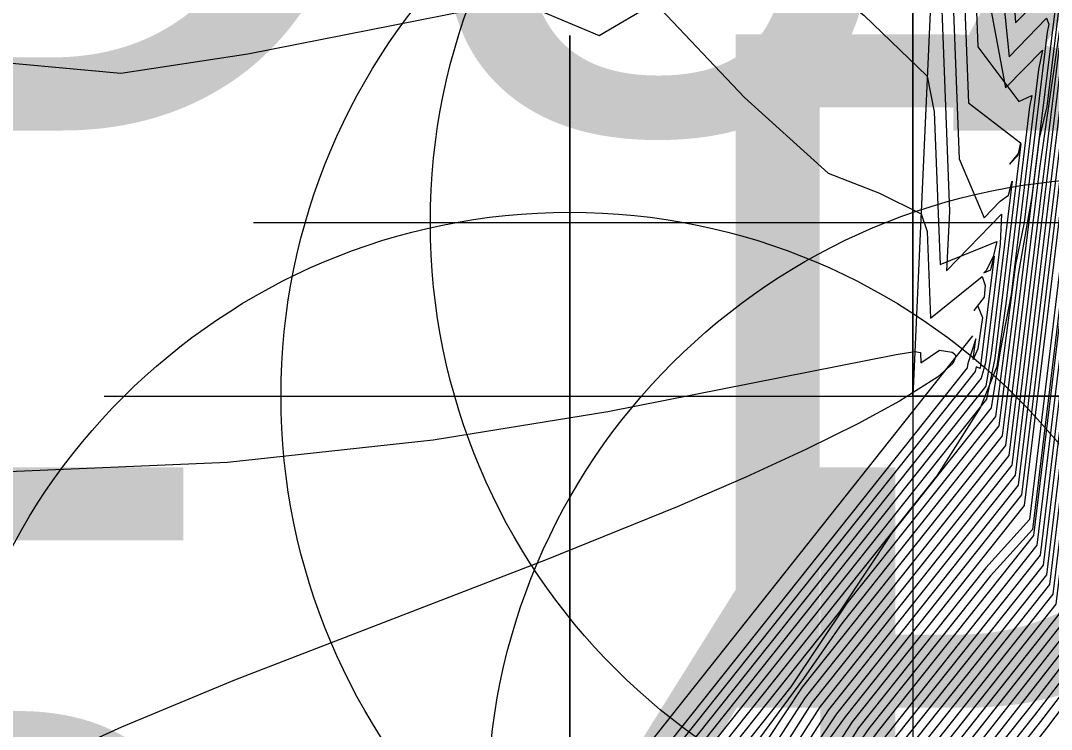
# Model space of a CAD drawing. Extents: x 2356077 to 2359823, y 225951 to 227822.
# Drawn here: x 2357551.639 to 2357555.464, y 226751.374 to 226754.005 of the extents above; entities that cross this region are included whole.
import ezdxf

# ---------------------------------------------------------------- set-up
doc = ezdxf.new("R2010")
doc.units = 0
for name, color, linetype in [('DTM Contours Major', 7, 'Continuous'), ('DTM Contours Minor', 7, 'Continuous'), ('Exist DTM Breakline Underwater Cogo Point CELL', 7, 'Continuous'), ('Exist DTM Drainline', 7, 'Continuous'), ('Exist Roads EOP Cogo Elevation', 7, 'Continuous'), ('Exist Roads EOP Cogo Number', 7, 'Continuous'), ('Exist Structure Major Bridge WW', 7, 'Continuous'), ('Exist Structure Major Bridge WW Cogo Point CELL', 7, 'Continuous')]:
    doc.layers.add(name, color=color, linetype=linetype)

msp = doc.modelspace()

# ---------------------------------------------------------------- linework, layer by layer
at = {"layer": 'DTM Contours Major'}
for points in [[(2357557.5105, 226764.8802), (2357557.1911, 226763.8488), (2357556.9455, 226762.8682), (2357556.7065, 226762.0114), (2357556.409, 226761.0508), (2357556.0495, 226760.0258), (2357556.1609, 226757.1326), (2357556.2163, 226757.1897), (2357556.0964, 226756.2634), (2357555.5384, 226751.6576), (2357555.3794, 226751.4512), (2357555.0589, 226751.0481), (2357555.0537, 226751.0046), (2357554.483, 226750.4829), (2357554.3399, 226750.1724), (2357550.3199, 226736.5299)], [(2357555.407, 226760.5453), (2357555.6008, 226755.512), (2357555.62, 226755.1052), (2357555.7195, 226755.2075), (2357555.6658, 226754.6929), (2357555.3629, 226752.2056), (2357554.7241, 226751.4021), (2357554.5517, 226751.1357), (2357554.419, 226750.9766), (2357553.2532, 226749.911), (2357553.0287, 226749.6281), (2357551.3924, 226744.0751), (2357550.7243, 226741.9152), (2357550.2452, 226740.4318), (2357549.5821, 226738.5698)], [(2357555.2836, 226758.1829), (2357555.4286, 226754.4167), (2357555.4509, 226754.4246), (2357555.5769, 226754.5542), (2357555.5638, 226754.4924), (2357555.3051, 226752.3912), (2357554.5746, 226751.4724), (2357554.4147, 226751.2216), (2357554.211, 226750.9706), (2357552.8438, 226749.7208), (2357552.5844, 226749.4223), (2357551.392, 226745.3755), (2357550.9607, 226744.1618), (2357550.609, 226742.9683), (2357550.0218, 226741.5269), (2357547.2152, 226736.9721)], [(2357555.7415, 226756.9757), (2357555.786, 226755.7339), (2357555.893, 226755.844), (2357555.8078, 226755.204), (2357555.4216, 226752.0211), (2357554.6938, 226751.1055), (2357554.6281, 226750.9837), (2357553.6629, 226750.1014), (2357553.4699, 226749.8235), (2357551.3521, 226742.6366), (2357550.5974, 226740.3254), (2357549.8985, 226737.9533)], [(2357555.1191, 226756.3549), (2357555.1567, 226755.9133), (2357555.2259, 226754.115), (2357555.2934, 226753.756), (2357555.4309, 226753.8954), (2357555.4156, 226753.8233), (2357555.3145, 226752.9889), (2357555.2736, 226752.7788), (2357555.2405, 226752.5684), (2357554.8709, 226752.1008), (2357554.6778, 226751.811), (2357554.0105, 226750.9716), (2357552.4359, 226749.5321), (2357552.1404, 226749.2172), (2357551.6867, 226747.6773), (2357551.2504, 226746.3142), (2357551.1712, 226746.1779), (2357550.9707, 226745.4976), (2357550.3757, 226744.3447), (2357545.7654, 226736.8627)], [(2357555.9475, 226756.3752), (2357555.9522, 226755.7341), (2357555.4803, 226751.8395), (2357554.9019, 226751.109), (2357554.8396, 226750.9929), (2357554.0728, 226750.292), (2357553.9079, 226750.0082), (2357551.3178, 226741.2183), (2357550.4311, 226738.4516)], [(2357551.172, 226755.7094), (2357552.4733, 226755.966), (2357552.8488, 226755.8092), (2357553.4677, 226755.1578), (2357554.121, 226754.4965), (2357554.4706, 226754.2599), (2357554.7674, 226754.025), (2357555.0032, 226753.7988), (2357555.0288, 226753.6669), (2357555.0507, 226753.0993), (2357555.2606, 226753.1854), (2357555.2477, 226753.1278), (2357555.2211, 226753.0777), (2357555.2124, 226753.0689), (2357555.2385, 226753.0795), (2357555.2515, 226753.1306), (2357555.1988, 226752.7139), (2357555.1848, 226752.7205), (2357555.1809, 226752.7022), (2357553.8229, 226750.994), (2357553.4725, 226750.6637), (2357552.0271, 226749.3425)]]:
    msp.add_lwpolyline(points, dxfattribs=at)
at = {"layer": 'DTM Contours Minor'}
for points in [[(2357560.4089, 226781.7867), (2357556.5584, 226769.6329), (2357555.7661, 226766.7411), (2357554.6583, 226763.2442), (2357554.7419, 226762.9505), (2357555.3372, 226762.2499), (2357555.3648, 226761.8517), (2357555.363, 226761.7328), (2357555.3706, 226761.5863), (2357555.5696, 226756.3676), (2357555.6361, 226755.1744), (2357555.7637, 226755.3057), (2357555.3818, 226752.1528), (2357555.2198, 226751.9739), (2357554.748, 226751.3805), (2357554.5965, 226751.1403), (2357554.4617, 226750.9788), (2357553.3353, 226749.9492), (2357553.1179, 226749.6706), (2357551.3813, 226743.7771), (2357550.7482, 226741.8784), (2357550.1848, 226739.9664), (2357549.5278, 226738.033)], [(2357557.5127, 226770.0448), (2357556.7842, 226767.5109), (2357555.9324, 226764.8224), (2357555.9525, 226764.4988), (2357556.2672, 226764.1284), (2357556.2686, 226764.0988), (2357556.2204, 226763.7078), (2357556.2856, 226763.1933), (2357556.1002, 226762.5948), (2357556.0359, 226762.1149), (2357555.6903, 226760.9987), (2357555.84, 226757.0937), (2357555.861, 226756.0136), (2357555.9577, 226756.1131), (2357555.8656, 226755.4162), (2357555.4454, 226751.9479), (2357554.7867, 226751.1191), (2357554.7124, 226750.9871), (2357553.8268, 226750.1776), (2357553.6456, 226749.8991), (2357551.3389, 226742.0712), (2357550.5238, 226739.5547), (2357549.7562, 226736.9498)], [(2357557.6619, 226770.0679), (2357556.9485, 226767.6225), (2357556.14, 226765.0704), (2357556.1556, 226764.7553), (2357556.4495, 226764.4094), (2357556.4282, 226764.3258), (2357556.4411, 226763.9436), (2357556.439, 226763.4052), (2357556.2392, 226762.7601), (2357556.1473, 226762.1908), (2357555.7417, 226760.8812), (2357555.7975, 226759.3097), (2357555.8817, 226757.1228), (2357555.8985, 226756.1535), (2357555.99, 226756.2477), (2357555.8944, 226755.5222), (2357555.457, 226751.9118), (2357554.8268, 226751.1179), (2357554.7547, 226750.9889), (2357553.9088, 226750.2157), (2357553.7332, 226749.9361), (2357551.332, 226741.7874), (2357550.4889, 226739.1761)], [(2357557.5949, 226765.5588), (2357557.3577, 226764.6702), (2357557.0557, 226763.695), (2357556.8295, 226762.7552), (2357556.6089, 226761.98), (2357556.0535, 226760.1864), (2357556.042, 226759.6422), (2357556.1342, 226757.246), (2357556.1291, 226757.239), (2357556.1033, 226756.9885), (2357556.1073, 226756.9276), (2357556.1478, 226756.9693), (2357556.0675, 226756.1575), (2357555.5268, 226751.6941), (2357555.2706, 226751.366), (2357555.0333, 226751.0675), (2357555.0107, 226751.002), (2357554.401, 226750.4447), (2357554.2542, 226750.142), (2357551.2886, 226740.078), (2357550.3504, 226736.9365)], [(2357557.6633, 226765.0899), (2357557.3266, 226764.0028), (2357557.0614, 226762.9817), (2357556.8055, 226762.0474), (2357556.1604, 226759.9643), (2357556.1339, 226759.482), (2357556.2141, 226757.3985), (2357556.2182, 226757.4112), (2357556.1952, 226757.23), (2357556.2157, 226757.2417), (2357556.2287, 226757.2551), (2357556.0135, 226755.4466), (2357555.55, 226751.6208), (2357555.4014, 226751.4272), (2357555.2424, 226751.2273), (2357554.9779, 226750.9172), (2357555.0969, 226751.0072), (2357554.565, 226750.521), (2357554.4251, 226750.2013), (2357550.2647, 226736.0822)], [(2357557.5979, 226764.3115), (2357557.292, 226763.2091), (2357557.0108, 226762.1433), (2357556.2703, 226759.7518), (2357556.2258, 226759.3203), (2357556.2913, 226757.6196), (2357556.3012, 226757.6296), (2357556.3114, 226757.6236), (2357556.2958, 226757.5267), (2357555.5731, 226751.5469), (2357555.4451, 226751.3789), (2357555.1022, 226750.9409), (2357555.1834, 226751.0127), (2357554.7292, 226750.5974), (2357554.5939, 226750.2535), (2357550.1695, 226735.2385)], [(2357557.4622, 226764.157), (2357556.9065, 226762.0901), (2357556.2149, 226759.8566), (2357556.1798, 226759.4013), (2357556.2529, 226757.504), (2357556.2624, 226757.5283), (2357556.249, 226757.3773), (2357556.2586, 226757.3872), (2357556.2642, 226757.3838), (2357555.5615, 226751.584), (2357555.4233, 226751.403), (2357555.2737, 226751.2149), (2357555.005, 226750.8901), (2357555.1401, 226751.0099), (2357554.6471, 226750.5592), (2357554.5098, 226750.2284), (2357550.2156, 226735.6555)], [(2357555.3843, 226760.0221), (2357555.5754, 226755.0577), (2357555.5883, 226754.9712), (2357555.6966, 226755.0826), (2357555.3527, 226752.2444), (2357554.6979, 226751.4209), (2357554.377, 226750.9751), (2357553.1712, 226749.8728), (2357552.9396, 226749.5861), (2357551.3959, 226744.3474), (2357550.728, 226742.2681), (2357550.3165, 226740.9342), (2357549.6651, 226739.1531)], [(2357555.3596, 226759.5512), (2357555.5394, 226754.8793), (2357555.5541, 226754.8347), (2357555.6663, 226754.9501), (2357555.3408, 226752.2811), (2357554.6659, 226751.4322), (2357554.4906, 226751.17), (2357554.335, 226750.9735), (2357553.0893, 226749.8348), (2357552.8508, 226749.545), (2357551.3987, 226744.6172), (2357550.7929, 226742.8112), (2357550.3907, 226741.4463), (2357549.7609, 226739.7573), (2357548.4755, 226737.6714)], [(2357551.1248, 226759.2092), (2357553.9838, 226756.2001), (2357554.6409, 226755.4416), (2357555.0495, 226754.8213), (2357555.0804, 226754.5532), (2357555.1213, 226753.4915), (2357555.2141, 226753.2732), (2357555.2739, 226753.3348), (2357555.3044, 226753.3569), (2357555.3174, 226753.4097), (2357555.2399, 226752.7698), (2357555.2202, 226752.6483), (2357553.8794, 226750.962), (2357552.1913, 226749.419), (2357551.8724, 226749.0889), (2357551.6006, 226748.1664), (2357551.1915, 226747.023), (2357551.2869, 226747.3516), (2357551.1846, 226747.0046), (2357544.1119, 226735.5254)], [(2357555.3345, 226759.0896), (2357555.5031, 226754.7105), (2357555.5211, 226754.6995), (2357555.6392, 226754.8209), (2357555.6017, 226754.5605), (2357555.3293, 226752.3183), (2357554.6362, 226751.4465), (2357554.4712, 226751.1905), (2357554.2938, 226750.9726), (2357553.0074, 226749.7967), (2357552.7619, 226749.5039), (2357551.3982, 226744.8759), (2357550.8645, 226743.3146), (2357550.4638, 226741.9549), (2357549.8512, 226740.3526), (2357547.1965, 226736.0444)], [(2357555.3091, 226758.6355), (2357555.4659, 226754.562), (2357555.4862, 226754.5622), (2357555.6086, 226754.6881), (2357555.5991, 226754.6674), (2357555.3173, 226752.3549), (2357554.6054, 226751.4594), (2357554.444, 226751.2069), (2357554.2523, 226750.9715), (2357552.9255, 226749.7587), (2357552.6732, 226749.4631), (2357551.3963, 226745.1297), (2357550.9155, 226743.7481), (2357550.5366, 226742.4621), (2357549.9383, 226740.9427), (2357547.2108, 226736.5163)], [(2357555.2583, 226757.7269), (2357555.3917, 226754.2626), (2357555.5294, 226754.404), (2357555.5513, 226754.4143), (2357555.4978, 226753.997), (2357555.4197, 226753.4557), (2357555.2932, 226752.4279), (2357554.5495, 226751.4926), (2357554.3799, 226751.2295), (2357554.1708, 226750.9707), (2357552.762, 226749.6829), (2357552.4957, 226749.3814), (2357551.3787, 226745.5907), (2357551.005, 226744.5725), (2357550.6815, 226743.4748), (2357550.1036, 226742.1084), (2357547.2236, 226737.4345)], [(2357555.2329, 226757.2725), (2357555.3305, 226754.7379), (2357555.3599, 226754.1283), (2357555.5141, 226754.287), (2357555.5152, 226754.2492), (2357555.447, 226753.6858), (2357555.4177, 226753.5674), (2357555.2811, 226752.4644), (2357554.5389, 226751.5309), (2357554.3427, 226751.2344), (2357554.1309, 226750.971), (2357552.6804, 226749.6451), (2357552.4069, 226749.3405), (2357551.3509, 226745.7567), (2357551.0478, 226744.9782), (2357550.754, 226743.9811), (2357550.1819, 226742.684), (2357547.2328, 226737.8981)], [(2357555.6879, 226756.879), (2357555.7485, 226755.594), (2357555.8607, 226755.7094), (2357555.7789, 226755.0979), (2357555.4096, 226752.0576), (2357554.6377, 226751.0834), (2357554.5861, 226750.9821), (2357553.5809, 226750.0633), (2357553.3818, 226749.785), (2357551.3583, 226742.9179), (2357550.6353, 226740.7142), (2357549.9699, 226738.4562)], [(2357552.3469, 226756.8731), (2357553.2215, 226756.0578), (2357553.7741, 226755.609), (2357554.2706, 226755.1568), (2357554.6937, 226754.7182), (2357555.0263, 226754.31), (2357555.0546, 226754.1112), (2357555.0859, 226753.2968), (2357555.0738, 226753.0762), (2357555.2788, 226753.2871), (2357555.2731, 226753.1768), (2357555.2195, 226752.7343), (2357555.2027, 226752.6779), (2357553.8464, 226750.9719), (2357552.1098, 226749.3813), (2357551.7823, 226749.0433), (2357551.5636, 226748.3011), (2357551.1656, 226747.2441), (2357551.3228, 226747.734), (2357550.4397, 226746.1654), (2357550.0534, 226745.5788), (2357548.8091, 226743.597), (2357544.0236, 226735.8308)], [(2357555.2075, 226756.8189), (2357555.2957, 226754.5295), (2357555.3307, 226753.997), (2357555.4754, 226754.1458), (2357555.4872, 226754.13), (2357555.3906, 226753.3528), (2357555.3401, 226753.0627), (2357555.2687, 226752.5005), (2357554.6859, 226751.7675), (2357554.5442, 226751.5634), (2357554.3043, 226751.2378), (2357554.0912, 226750.9715), (2357552.5988, 226749.6074), (2357552.3181, 226749.2996), (2357551.2874, 226745.8017), (2357551.0897, 226745.3806), (2357550.8264, 226744.4871), (2357550.2552, 226743.2517), (2357547.2427, 226738.3628)], [(2357556.1028, 226756.8217), (2357556.0387, 226756.0517), (2357555.5152, 226751.7306), (2357555.1473, 226751.2626), (2357555.0036, 226751.0819), (2357554.9678, 226750.9996), (2357554.3189, 226750.4065), (2357554.1681, 226750.1102), (2357551.2959, 226740.363), (2357550.3691, 226737.3156)], [(2357555.6427, 226756.6956), (2357555.7111, 226755.4541), (2357555.8284, 226755.5748), (2357555.75, 226754.9917), (2357555.3975, 226752.0941), (2357554.8212, 226751.3691), (2357554.6083, 226751.0827), (2357554.5441, 226750.9805), (2357553.499, 226750.0252), (2357553.2936, 226749.7462), (2357551.3641, 226743.1979), (2357550.6736, 226741.1045), (2357550.0415, 226738.9597)], [(2357556.0515, 226756.6676), (2357556.0099, 226755.9458), (2357555.5036, 226751.767), (2357554.9714, 226751.0931), (2357554.9249, 226750.9973), (2357554.2369, 226750.3683), (2357554.0816, 226750.0772), (2357551.3032, 226740.6481), (2357550.389, 226737.6948)], [(2357554.1428, 226756.5683), (2357554.6981, 226755.9049), (2357555.0727, 226755.3325), (2357555.1058, 226755.0073), (2357555.1561, 226753.7002), (2357555.3492, 226753.5519), (2357555.3398, 226753.5115), (2357555.3086, 226753.4717), (2357555.3397, 226753.5057), (2357555.3501, 226753.5474), (2357555.2538, 226752.7524), (2357555.2224, 226752.5994), (2357553.9246, 226750.967), (2357552.273, 226749.4569), (2357551.9621, 226749.1329), (2357551.6307, 226748.0083), (2357551.2114, 226746.799), (2357551.2497, 226746.965), (2357551.1139, 226746.5044), (2357550.4098, 226745.2974), (2357544.2117, 226735.2386)], [(2357555.6072, 226756.5048), (2357555.6736, 226755.3143), (2357555.7961, 226755.4402), (2357555.3933, 226752.1156), (2357555.2376, 226751.9446), (2357554.7867, 226751.3775), (2357554.5784, 226751.0758), (2357554.5022, 226750.9791), (2357553.417, 226749.9871), (2357553.2053, 226749.7069), (2357551.3695, 226743.4766), (2357550.7123, 226741.4964), (2357550.1134, 226739.4638), (2357549.4339, 226737.4319)], [(2357555.981, 226756.4907), (2357555.981, 226755.8399), (2357555.492, 226751.8033), (2357554.9374, 226751.1019), (2357554.8822, 226750.995), (2357554.1549, 226750.3302), (2357553.9949, 226750.0431), (2357551.3105, 226740.9333), (2357550.4098, 226738.0736)], [(2357554.7442, 226756.3806), (2357555.0959, 226755.8437), (2357555.1312, 226755.4606), (2357555.191, 226753.9076), (2357555.3428, 226753.7055), (2357555.391, 226753.7277), (2357555.3829, 226753.6857), (2357555.2942, 226752.9537), (2357555.2617, 226752.7215), (2357555.2011, 226752.5704), (2357555.0382, 226752.316), (2357553.9684, 226750.9703), (2357552.3545, 226749.4945), (2357552.0514, 226749.1755), (2357551.6593, 226747.8447), (2357551.231, 226746.561), (2357551.2109, 226746.5732), (2357551.0425, 226746.0017), (2357550.4117, 226744.8517), (2357544.3087, 226734.9454)], [(2357555.1821, 226756.3658), (2357555.2608, 226754.3219), (2357555.3065, 226753.8708), (2357555.4458, 226754.0141), (2357555.4542, 226753.9914), (2357555.4484, 226753.9621), (2357555.3628, 226753.2556), (2357555.3301, 226753.1003), (2357555.2557, 226752.5358), (2357554.7049, 226751.843), (2357554.4973, 226751.5322), (2357554.0512, 226750.9718), (2357552.5173, 226749.5697), (2357552.2293, 226749.2585), (2357551.7133, 226747.5075), (2357551.2691, 226746.0607), (2357551.1308, 226745.7805), (2357550.8986, 226744.9927), (2357550.3212, 226743.8076), (2357545.7961, 226736.4639)], [(2357555.7848, 226756.3445), (2357555.7964, 226756.1844), (2357555.8472, 226755.9468), (2357555.8539, 226755.9537), (2357555.8098, 226755.8894), (2357555.8367, 226755.3101), (2357555.4336, 226751.9844), (2357554.7435, 226751.1164), (2357554.6702, 226750.9853), (2357553.7448, 226750.1395), (2357553.5578, 226749.8615), (2357551.3457, 226742.3543), (2357550.5602, 226739.9386), (2357549.8272, 226737.4512)], [(2357555.9228, 226756.3247), (2357555.9135, 226756.2567), (2357555.9233, 226755.6281), (2357555.4687, 226751.8757), (2357554.8651, 226751.1143), (2357554.7971, 226750.9909), (2357553.9908, 226750.2539), (2357553.8206, 226749.9725), (2357551.325, 226741.503), (2357550.4569, 226738.8071)], [(2357551.4167, 226753.8642), (2357552.0104, 226753.8096), (2357552.4815, 226753.882), (2357553.4791, 226754.0787), (2357553.7858, 226753.9499), (2357553.9918, 226754.0706), (2357554.3249, 226753.7199), (2357554.6357, 226753.4388), (2357554.8261, 226753.3652), (2357554.98, 226753.2876), (2357555.003, 226753.2228), (2357555.0154, 226752.9009), (2357555.2073, 226753.0559), (2357555.2176, 226753.0213), (2357555.2146, 226752.9787), (2357555.1756, 226752.9296), (2357555.1902, 226752.9447), (2357555.208, 226752.9035), (2357555.1904, 226752.7873), (2357555.1737, 226752.7469), (2357555.183, 226752.8239), (2357555.153, 226752.7325), (2357555.1509, 226752.716), (2357553.9326, 226751.1837)], [(2357551.5365, 226752.3294), (2357552.4065, 226752.3665), (2357553.17, 226752.449), (2357553.8183, 226752.5538), (2357554.8872, 226752.7663), (2357554.9568, 226752.7764), (2357554.9775, 226752.7738), (2357554.9789, 226752.7351), (2357555.0484, 226752.7824), (2357555.0954, 226752.7748), (2357555.1056, 226752.7676), (2357555.1094, 226752.758), (2357555.0978, 226752.7321), (2357555.0413, 226752.6817), (2357554.8997, 226752.5921), (2357554.7458, 226752.5089), (2357554.5549, 226752.4145), (2357554.3304, 226752.3109), (2357554.0755, 226752.2001), (2357553.589, 226752.0034), (2357552.4329, 226751.5564), (2357552.0139, 226751.3829), (2357551.5855, 226751.1864)]]:
    msp.add_lwpolyline(points, dxfattribs=at)
at = {"layer": 'Exist DTM Breakline Underwater Cogo Point CELL'}
msp.add_circle((2357555.715, 226751.077), 2.344, dxfattribs=at)
at = {"layer": 'Exist DTM Drainline'}
msp.add_spline([(2357699.586, 226858.192), (2357670.366, 226820.782), (2357623.327, 226796.892), (2357587.218, 226772.268), (2357568.803, 226744.252), (2357555.19, 226717.62), (2357555.017, 226695.126), (2357553.473, 226672.759), (2357563.697, 226642.736), (2357576.526, 226627.993), (2357663.798, 226499.169), (2357732.721, 226415.647), (2357803.211, 226342.215), (2357874.586, 226264.309)], degree=3, dxfattribs=at)
at = {"layer": 'Exist Structure Major Bridge WW'}
for p, q in [((2357555.3689, 226761.8628), (2357554.9493, 226752.6115)), ((2357555.1703, 226752.8354), (2357553.6769, 226750.95))]:
    msp.add_line(p, q, dxfattribs=at)
at = {"layer": 'Exist Structure Major Bridge WW Cogo Point CELL'}
for points in [[(2357552.5034, 226753.256), (2357558.5034, 226753.256), (2357555.5034, 226753.256), (2357555.5034, 226756.256), (2357555.5034, 226750.256)], [(2357551.9493, 226752.6115), (2357557.9493, 226752.6115), (2357554.9493, 226752.6115), (2357554.9493, 226755.6115), (2357554.9493, 226749.6115)], [(2357550.6769, 226750.95), (2357556.6769, 226750.95), (2357553.6769, 226750.95), (2357553.6769, 226753.95), (2357553.6769, 226747.95)]]:
    msp.add_lwpolyline(points, dxfattribs=at)
for centre in [(2357555.5034, 226753.256), (2357554.9493, 226752.6115), (2357553.6769, 226750.95)]:
    msp.add_circle(centre, 2.344, dxfattribs=at)

# ---------------------------------------------------------------- texts
at = {"layer": 'Exist Roads EOP Cogo Elevation'}
msp.add_text('5.48', height=2.5, dxfattribs=at).set_placement((2357550.658, 226749.8472))
at = {"layer": 'Exist Roads EOP Cogo Number'}
for s, p in [('D82', (2357550.658, 226753.5972)), ('D201', (2357554.0182, 226751.4547))]:
    msp.add_text(s, height=2.5, dxfattribs=at).set_placement(p)

doc.saveas('drawing.dxf')
